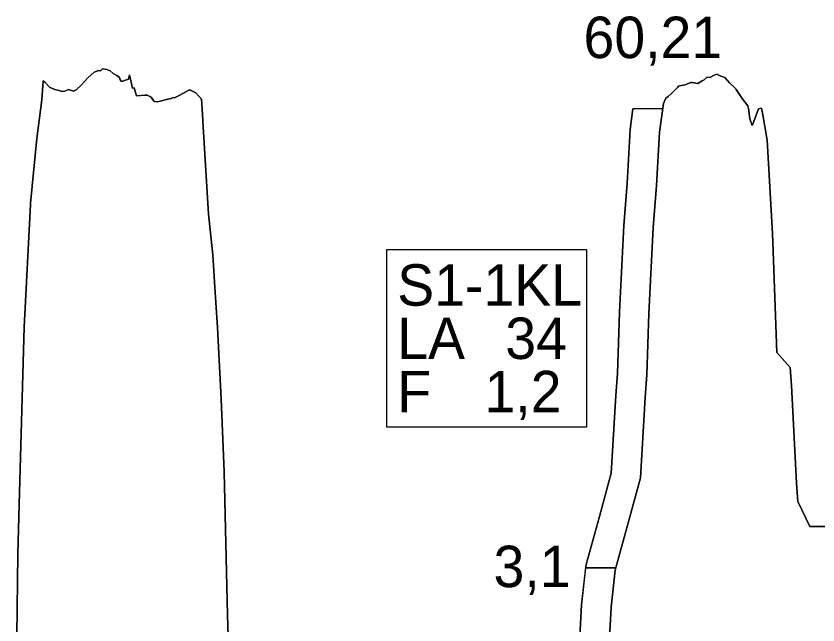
# Model space of a CAD drawing. Extents: x 532503 to 539665, y 6557663 to 6561526.
# Drawn here: x 538508.2 to 538616.6, y 6559760.5 to 6559842.7 of the extents above; entities that cross this region are included whole.
import ezdxf

# ---------------------------------------------------------------- set-up
doc = ezdxf.new("R2010")
doc.units = 0
for name, color, linetype in [('Default', 7, 'Continuous'), ('GEOLPUNKT', 7, 'Continuous'), ('Plokid', 7, 'Continuous'), ('Proovid', 7, 'Continuous'), ('Täide', 7, 'Continuous')]:
    doc.layers.add(name, color=color, linetype=linetype)

msp = doc.modelspace()

# ---------------------------------------------------------------- linework, layer by layer
at = {"layer": 'Default'}
for points in [[(538508.2, 6559751.6), (538508.44, 6559770.09), (538508.63, 6559776.72), (538509.3, 6559800.69), (538510.15, 6559817.29), (538510.16, 6559817.36), (538510.17, 6559817.44), (538511.02, 6559826.19), (538511.71, 6559831.4), (538511.88, 6559833.98), (538512.09, 6559833.81), (538512.74, 6559833.12), (538513.24, 6559832.9), (538513.59, 6559832.78), (538514.04, 6559832.67), (538514.45, 6559832.57), (538514.78, 6559832.6), (538515.31, 6559832.82), (538515.98, 6559832.59), (538516.17, 6559832.67), (538516.32, 6559832.76), (538517.03, 6559833.46), (538517.86, 6559834.33), (538517.89, 6559834.38), (538517.93, 6559834.4), (538518.75, 6559835.15), (538519.4, 6559835.37), (538519.61, 6559835.35), (538519.87, 6559835.59), (538520.47, 6559835.53), (538520.94, 6559835.36), (538521.32, 6559834.96), (538521.81, 6559834.69), (538522.18, 6559834.43), (538522.29, 6559834.12), (538522.48, 6559833.92), (538523.39, 6559834.23), (538523.56, 6559834.81), (538523.94, 6559832.98), (538524.19, 6559833.06), (538524.49, 6559831.95), (538525.62, 6559832.04), (538525.94, 6559832.06), (538526.48, 6559831.77), (538526.89, 6559831.18), (538527.34, 6559831.17), (538528.9, 6559831.55), (538529.15, 6559831.61), (538529.45, 6559831.75), (538529.63, 6559831.71), (538529.91, 6559831.81), (538530.17, 6559831.97), (538530.77, 6559832.29), (538531.54, 6559832.71), (538531.63, 6559832.74), (538531.71, 6559832.78), (538532.49, 6559832.36), (538533.25, 6559831.53), (538533.35, 6559830.27), (538533.48, 6559827.76), (538534.21, 6559815.96), (538534.79, 6559810.48), (538535.07, 6559806.06), (538535.43, 6559800.67), (538535.93, 6559791.01), (538536.32, 6559781.16), (538536.79, 6559761.81), (538537.37, 6559742.81)], [(538588.32, 6559757.05), (538588.64, 6559762.86), (538589.18, 6559767.86), (538590.9, 6559774.06), (538592.62, 6559780.33), (538593.25, 6559791.18), (538593.48, 6559794.24), (538593.76, 6559802.57), (538594.34, 6559814.19), (538594.79, 6559819.84), (538595.19, 6559827.06), (538595.7, 6559830.92), (538596.05, 6559831.66), (538596.33, 6559831.88), (538596.91, 6559832.36), (538597.65, 6559833.15), (538597.77, 6559833.27), (538597.87, 6559833.3), (538598.63, 6559833.44), (538599.41, 6559833.77), (538599.49, 6559833.76), (538599.59, 6559833.75), (538600.35, 6559833.62), (538600.95, 6559834.01), (538601.21, 6559834.12), (538601.54, 6559834.42), (538602.07, 6559834.47), (538602.49, 6559834.73), (538602.93, 6559834.91), (538603.48, 6559834.64), (538603.78, 6559834.53), (538604.02, 6559834.42), (538604.64, 6559833.7), (538605.42, 6559832.99), (538605.5, 6559832.9), (538605.56, 6559832.82), (538606.36, 6559831.61), (538607.1, 6559830.6), (538607.22, 6559830.23), (538607.37, 6559828.86), (538607.69, 6559827.94), (538607.94, 6559828.51), (538608.54, 6559830.22), (538608.97, 6559830.31), (538609.15, 6559829.41), (538609.75, 6559825.95), (538610.46, 6559813.35), (538610.57, 6559809.71), (538611.04, 6559797.29), (538612.86, 6559795.26), (538613.04, 6559792.82), (538613.7, 6559779.6), (538613.87, 6559777.16), (538615.52, 6559773.75), (538617.68, 6559773.77)]]:
    msp.add_lwpolyline(points, dxfattribs=at)
at = {"layer": 'Plokid'}
for points in [[(538508.2, 6559751.6), (538508.44, 6559770.09), (538508.63, 6559776.72), (538509.3, 6559800.69), (538510.15, 6559817.29), (538510.16, 6559817.36), (538510.17, 6559817.44), (538511.02, 6559826.19), (538511.71, 6559831.4), (538511.88, 6559833.98), (538512.09, 6559833.81), (538512.74, 6559833.12), (538513.24, 6559832.9), (538513.59, 6559832.78), (538514.04, 6559832.67), (538514.45, 6559832.57), (538514.78, 6559832.6), (538515.31, 6559832.82), (538515.98, 6559832.59), (538516.17, 6559832.67), (538516.32, 6559832.76), (538517.03, 6559833.46), (538517.86, 6559834.33), (538517.89, 6559834.38), (538517.93, 6559834.4), (538518.75, 6559835.15), (538519.4, 6559835.37), (538519.61, 6559835.35), (538519.87, 6559835.59), (538520.47, 6559835.53), (538520.94, 6559835.36), (538521.32, 6559834.96), (538521.81, 6559834.69), (538522.18, 6559834.43), (538522.29, 6559834.12), (538522.48, 6559833.92), (538523.39, 6559834.23), (538523.56, 6559834.81), (538523.94, 6559832.98), (538524.19, 6559833.06), (538524.49, 6559831.95), (538525.62, 6559832.04), (538525.94, 6559832.06), (538526.48, 6559831.77), (538526.89, 6559831.18), (538527.34, 6559831.17), (538528.9, 6559831.55), (538529.15, 6559831.61), (538529.45, 6559831.75), (538529.63, 6559831.71), (538529.91, 6559831.81), (538530.17, 6559831.97), (538530.77, 6559832.29), (538531.54, 6559832.71), (538531.63, 6559832.74), (538531.71, 6559832.78), (538532.49, 6559832.36), (538533.25, 6559831.53), (538533.35, 6559830.27), (538533.48, 6559827.76), (538534.21, 6559815.96), (538534.79, 6559810.48), (538535.07, 6559806.06), (538535.43, 6559800.67), (538535.93, 6559791.01), (538536.32, 6559781.16), (538536.79, 6559761.81), (538537.37, 6559742.81)], [(538588.32, 6559757.05), (538588.64, 6559762.86), (538589.18, 6559767.86), (538590.9, 6559774.06), (538592.62, 6559780.33), (538593.25, 6559791.18), (538593.48, 6559794.24), (538593.76, 6559802.57), (538594.34, 6559814.19), (538594.79, 6559819.84), (538595.19, 6559827.06), (538595.7, 6559830.92), (538596.05, 6559831.66), (538596.33, 6559831.88), (538596.91, 6559832.36), (538597.65, 6559833.15), (538597.77, 6559833.27), (538597.87, 6559833.3), (538598.63, 6559833.44), (538599.41, 6559833.77), (538599.49, 6559833.76), (538599.59, 6559833.75), (538600.35, 6559833.62), (538600.95, 6559834.01), (538601.21, 6559834.12), (538601.54, 6559834.42), (538602.07, 6559834.47), (538602.49, 6559834.73), (538602.93, 6559834.91), (538603.48, 6559834.64), (538603.78, 6559834.53), (538604.02, 6559834.42), (538604.64, 6559833.7), (538605.42, 6559832.99), (538605.5, 6559832.9), (538605.56, 6559832.82), (538606.36, 6559831.61), (538607.1, 6559830.6), (538607.22, 6559830.23), (538607.37, 6559828.86), (538607.69, 6559827.94), (538607.94, 6559828.51), (538608.54, 6559830.22), (538608.97, 6559830.31), (538609.15, 6559829.41), (538609.75, 6559825.95), (538610.46, 6559813.35), (538610.57, 6559809.71), (538611.04, 6559797.29), (538612.86, 6559795.26), (538613.04, 6559792.82), (538613.7, 6559779.6), (538613.87, 6559777.16), (538615.52, 6559773.75), (538617.68, 6559773.77)]]:
    msp.add_lwpolyline(points, dxfattribs=at)
at = {"layer": 'Proovid'}
for p, q in [((538595.61, 6559830.2), (538591.58, 6559830.2)), ((538595.61, 6559830.2), (538591.58, 6559830.2)), ((538593.76, 6559802.57), (538594.34, 6559814.19)), ((538593.48, 6559794.24), (538593.76, 6559802.57)), ((538593.25, 6559791.18), (538593.48, 6559794.24)), ((538592.62, 6559780.33), (538593.25, 6559791.18)), ((538590.9, 6559774.06), (538592.62, 6559780.33)), ((538589.28, 6559768.2), (538590.9, 6559774.06)), ((538585.2, 6559768.2), (538584.65, 6559763.19)), ((538589.28, 6559768.2), (538585.2, 6559768.2)), ((538585.2, 6559768.2), (538589.28, 6559768.2)), ((538589.28, 6559768.2), (538585.2, 6559768.2)), ((538588.64, 6559762.86), (538589.18, 6559767.86)), ((538589.18, 6559767.86), (538589.28, 6559768.2)), ((538588.32, 6559757.05), (538588.64, 6559762.86))]:
    msp.add_line(p, q, dxfattribs=at)
for points in [[(538566.4, 6559706.2), (538567.23, 6559712.03), (538567.9, 6559714.33), (538568.78, 6559716.88), (538570.49, 6559729.1), (538583.79, 6559744.5), (538584.33, 6559757.24), (538584.65, 6559763.19), (538585.25, 6559768.61), (538587.05, 6559775.12), (538588.65, 6559780.98), (538589.27, 6559791.45), (538589.49, 6559794.46), (538589.77, 6559802.74), (538590.35, 6559814.45), (538590.81, 6559820.11), (538591.21, 6559827.43), (538591.58, 6559830.2)], [(538570.43, 6559706.2), (538571.14, 6559711.18), (538571.71, 6559713.12), (538572, 6559713.97), (538572.37, 6559713.72), (538574.29, 6559727.38), (538587.71, 6559742.92), (538587.72, 6559742.9), (538587.72, 6559742.84), (538588.32, 6559757.05), (538588.64, 6559762.86), (538589.18, 6559767.86), (538590.9, 6559774.06), (538592.62, 6559780.33), (538593.25, 6559791.18), (538593.48, 6559794.24), (538593.76, 6559802.57), (538594.34, 6559814.19), (538594.79, 6559819.84), (538595.19, 6559827.06), (538595.61, 6559830.2)], [(538591.58, 6559830.2), (538591.21, 6559827.43), (538590.81, 6559820.11), (538590.35, 6559814.45), (538589.77, 6559802.74), (538589.49, 6559794.46), (538589.27, 6559791.45), (538588.65, 6559780.98), (538587.05, 6559775.12), (538585.25, 6559768.61), (538585.2, 6559768.2)], [(538594.34, 6559814.19), (538594.79, 6559819.84), (538595.19, 6559827.06), (538595.61, 6559830.2)], [(538584.65, 6559763.19), (538584.33, 6559757.24), (538583.79, 6559744.5), (538570.49, 6559729.1), (538568.78, 6559716.88), (538567.9, 6559714.33), (538567.23, 6559712.03), (538566.4, 6559706.2)]]:
    msp.add_lwpolyline(points, dxfattribs=at)
msp.add_lwpolyline([(538558.33, 6559811.2), (538585.33, 6559811.2), (538585.33, 6559787.2), (538558.33, 6559787.2)], close=True, dxfattribs=at)
at = {"layer": 'Täide'}
for p, q in [((538518.75, 6559835.15), (538517.93, 6559834.4)), ((538519.4, 6559835.37), (538518.75, 6559835.15)), ((538519.61, 6559835.35), (538519.4, 6559835.37)), ((538519.87, 6559835.59), (538519.61, 6559835.35)), ((538521.32, 6559834.96), (538520.94, 6559835.36)), ((538523.56, 6559834.81), (538523.39, 6559834.23)), ((538523.94, 6559832.98), (538523.56, 6559834.81)), ((538603.78, 6559834.53), (538603.48, 6559834.64)), ((538604.02, 6559834.42), (538603.78, 6559834.53)), ((538511.88, 6559833.98), (538511.71, 6559831.4)), ((538517.03, 6559833.46), (538516.32, 6559832.76)), ((538522.29, 6559834.12), (538522.18, 6559834.43)), ((538599.41, 6559833.77), (538598.63, 6559833.44)), ((538599.49, 6559833.76), (538599.41, 6559833.77)), ((538599.59, 6559833.75), (538599.49, 6559833.76)), ((538600.35, 6559833.62), (538599.59, 6559833.75)), ((538600.95, 6559834.01), (538600.35, 6559833.62)), ((538604.64, 6559833.7), (538604.02, 6559834.42)), ((538514.45, 6559832.57), (538514.04, 6559832.67)), ((538514.78, 6559832.6), (538514.45, 6559832.57)), ((538516.17, 6559832.67), (538515.98, 6559832.59)), ((538516.32, 6559832.76), (538516.17, 6559832.67)), ((538524.19, 6559833.06), (538523.94, 6559832.98)), ((538524.49, 6559831.95), (538524.19, 6559833.06)), ((538597.65, 6559833.15), (538596.91, 6559832.36)), ((538598.63, 6559833.44), (538597.87, 6559833.3)), ((538605.56, 6559832.82), (538605.5, 6559832.9)), ((538606.36, 6559831.61), (538605.56, 6559832.82)), ((538525.62, 6559832.04), (538524.49, 6559831.95)), ((538525.94, 6559832.06), (538525.62, 6559832.04)), ((538526.48, 6559831.77), (538525.94, 6559832.06)), ((538526.89, 6559831.18), (538526.48, 6559831.77)), ((538529.45, 6559831.75), (538529.15, 6559831.61)), ((538529.63, 6559831.71), (538529.45, 6559831.75)), ((538530.77, 6559832.29), (538530.17, 6559831.97)), ((538596.91, 6559832.36), (538596.33, 6559831.88)), ((538527.34, 6559831.17), (538526.89, 6559831.18)), ((538595.7, 6559830.92), (538595.19, 6559827.06)), ((538607.37, 6559828.86), (538607.22, 6559830.23)), ((538608.54, 6559830.22), (538607.94, 6559828.51)), ((538609.75, 6559825.95), (538609.15, 6559829.41)), ((538607.69, 6559827.94), (538607.37, 6559828.86)), ((538607.94, 6559828.51), (538607.69, 6559827.94)), ((538534.21, 6559815.96), (538533.48, 6559827.76)), ((538595.19, 6559827.06), (538594.79, 6559819.84)), ((538610.46, 6559813.35), (538609.75, 6559825.95)), ((538594.79, 6559819.84), (538594.34, 6559814.19)), ((538510.15, 6559817.29), (538509.3, 6559800.69)), ((538594.34, 6559814.19), (538593.76, 6559802.57)), ((538610.57, 6559809.71), (538610.46, 6559813.35)), ((538611.04, 6559797.29), (538610.57, 6559809.71)), ((538535.43, 6559800.67), (538535.07, 6559806.06)), ((538509.3, 6559800.69), (538508.63, 6559776.72)), ((538535.93, 6559791.01), (538535.43, 6559800.67)), ((538612.86, 6559795.26), (538611.04, 6559797.29)), ((538536.32, 6559781.16), (538535.93, 6559791.01)), ((538536.79, 6559761.81), (538536.32, 6559781.16)), ((538508.63, 6559776.72), (538508.44, 6559770.09)), ((538590.9, 6559774.06), (538589.18, 6559767.86)), ((538617.68, 6559773.77), (538615.52, 6559773.75)), ((538508.44, 6559770.09), (538508.2, 6559751.6)), ((538589.18, 6559767.86), (538588.64, 6559762.86))]:
    msp.add_line(p, q, dxfattribs=at)
for points in [[(538537.37, 6559742.81), (538536.79, 6559761.81), (538536.32, 6559781.16), (538535.93, 6559791.01), (538535.43, 6559800.67), (538535.07, 6559806.06), (538534.79, 6559810.48), (538534.21, 6559815.96), (538533.48, 6559827.76), (538533.35, 6559830.27), (538533.25, 6559831.53), (538532.49, 6559832.36), (538531.71, 6559832.78), (538531.63, 6559832.74), (538531.54, 6559832.71), (538530.77, 6559832.29), (538530.17, 6559831.97), (538529.91, 6559831.81), (538529.63, 6559831.71), (538529.45, 6559831.75), (538529.15, 6559831.61), (538528.9, 6559831.55), (538527.34, 6559831.17), (538526.89, 6559831.18), (538526.48, 6559831.77), (538525.94, 6559832.06), (538525.62, 6559832.04), (538524.49, 6559831.95), (538524.19, 6559833.06), (538523.94, 6559832.98), (538523.56, 6559834.81), (538523.39, 6559834.23), (538522.48, 6559833.92), (538522.29, 6559834.12), (538522.18, 6559834.43), (538521.81, 6559834.69), (538521.32, 6559834.96), (538520.94, 6559835.36), (538520.47, 6559835.53), (538519.87, 6559835.59), (538519.61, 6559835.35), (538519.4, 6559835.37), (538518.75, 6559835.15), (538517.93, 6559834.4), (538517.89, 6559834.38), (538517.86, 6559834.33), (538517.03, 6559833.46), (538516.32, 6559832.76), (538516.17, 6559832.67), (538515.98, 6559832.59), (538515.31, 6559832.82), (538514.78, 6559832.6), (538514.45, 6559832.57), (538514.04, 6559832.67), (538513.59, 6559832.78), (538513.24, 6559832.9), (538512.74, 6559833.12), (538512.09, 6559833.81), (538511.88, 6559833.98), (538511.71, 6559831.4), (538511.02, 6559826.19), (538510.17, 6559817.44), (538510.16, 6559817.36), (538510.15, 6559817.29), (538509.3, 6559800.69), (538508.63, 6559776.72), (538508.44, 6559770.09), (538508.2, 6559751.6)], [(538537.37, 6559742.81), (538536.79, 6559761.81), (538536.32, 6559781.16), (538535.93, 6559791.01), (538535.43, 6559800.67), (538535.07, 6559806.06), (538534.79, 6559810.48), (538534.21, 6559815.96), (538533.48, 6559827.76), (538533.35, 6559830.27), (538533.25, 6559831.53), (538532.49, 6559832.36), (538531.71, 6559832.78), (538531.63, 6559832.74), (538531.54, 6559832.71), (538530.77, 6559832.29), (538530.17, 6559831.97), (538529.91, 6559831.81), (538529.63, 6559831.71), (538529.45, 6559831.75), (538529.15, 6559831.61), (538528.9, 6559831.55), (538527.34, 6559831.17), (538526.89, 6559831.18), (538526.48, 6559831.77), (538525.94, 6559832.06), (538525.62, 6559832.04), (538524.49, 6559831.95), (538524.19, 6559833.06), (538523.94, 6559832.98), (538523.56, 6559834.81), (538523.39, 6559834.23), (538522.48, 6559833.92), (538522.29, 6559834.12), (538522.18, 6559834.43), (538521.81, 6559834.69), (538521.32, 6559834.96), (538520.94, 6559835.36), (538520.47, 6559835.53), (538519.87, 6559835.59), (538519.61, 6559835.35), (538519.4, 6559835.37), (538518.75, 6559835.15), (538517.93, 6559834.4), (538517.89, 6559834.38), (538517.86, 6559834.33), (538517.03, 6559833.46), (538516.32, 6559832.76), (538516.17, 6559832.67), (538515.98, 6559832.59), (538515.31, 6559832.82), (538514.78, 6559832.6), (538514.45, 6559832.57), (538514.04, 6559832.67), (538513.59, 6559832.78), (538513.24, 6559832.9), (538512.74, 6559833.12), (538512.09, 6559833.81), (538511.88, 6559833.98), (538511.71, 6559831.4), (538511.02, 6559826.19), (538510.17, 6559817.44), (538510.16, 6559817.36), (538510.15, 6559817.29), (538509.3, 6559800.69), (538508.63, 6559776.72), (538508.44, 6559770.09), (538508.2, 6559751.6)], [(538520.94, 6559835.36), (538520.47, 6559835.53), (538519.87, 6559835.59)], [(538522.18, 6559834.43), (538521.81, 6559834.69), (538521.32, 6559834.96)], [(538617.68, 6559773.77), (538615.52, 6559773.75), (538613.87, 6559777.16), (538613.7, 6559779.6), (538613.04, 6559792.82), (538612.86, 6559795.26), (538611.04, 6559797.29), (538610.57, 6559809.71), (538610.46, 6559813.35), (538609.75, 6559825.95), (538609.15, 6559829.41), (538608.97, 6559830.31), (538608.54, 6559830.22), (538607.94, 6559828.51), (538607.69, 6559827.94), (538607.37, 6559828.86), (538607.22, 6559830.23), (538607.1, 6559830.6), (538606.36, 6559831.61), (538605.56, 6559832.82), (538605.5, 6559832.9), (538605.42, 6559832.99), (538604.64, 6559833.7), (538604.02, 6559834.42), (538603.78, 6559834.53), (538603.48, 6559834.64), (538602.93, 6559834.91), (538602.49, 6559834.73), (538602.07, 6559834.47), (538601.54, 6559834.42), (538601.21, 6559834.12), (538600.95, 6559834.01), (538600.35, 6559833.62), (538599.59, 6559833.75), (538599.49, 6559833.76), (538599.41, 6559833.77), (538598.63, 6559833.44), (538597.87, 6559833.3), (538597.77, 6559833.27), (538597.65, 6559833.15), (538596.91, 6559832.36), (538596.33, 6559831.88), (538596.05, 6559831.66), (538595.7, 6559830.92), (538595.19, 6559827.06), (538594.79, 6559819.84), (538594.34, 6559814.19), (538593.76, 6559802.57), (538593.48, 6559794.24), (538593.25, 6559791.18), (538592.62, 6559780.33), (538590.9, 6559774.06), (538589.18, 6559767.86), (538588.64, 6559762.86), (538588.32, 6559757.05)], [(538617.68, 6559773.77), (538615.52, 6559773.75), (538613.87, 6559777.16), (538613.7, 6559779.6), (538613.04, 6559792.82), (538612.86, 6559795.26), (538611.04, 6559797.29), (538610.57, 6559809.71), (538610.46, 6559813.35), (538609.75, 6559825.95), (538609.15, 6559829.41), (538608.97, 6559830.31), (538608.54, 6559830.22), (538607.94, 6559828.51), (538607.69, 6559827.94), (538607.37, 6559828.86), (538607.22, 6559830.23), (538607.1, 6559830.6), (538606.36, 6559831.61), (538605.56, 6559832.82), (538605.5, 6559832.9), (538605.42, 6559832.99), (538604.64, 6559833.7), (538604.02, 6559834.42), (538603.78, 6559834.53), (538603.48, 6559834.64), (538602.93, 6559834.91), (538602.49, 6559834.73), (538602.07, 6559834.47), (538601.54, 6559834.42), (538601.21, 6559834.12), (538600.95, 6559834.01), (538600.35, 6559833.62), (538599.59, 6559833.75), (538599.49, 6559833.76), (538599.41, 6559833.77), (538598.63, 6559833.44), (538597.87, 6559833.3), (538597.77, 6559833.27), (538597.65, 6559833.15), (538596.91, 6559832.36), (538596.33, 6559831.88), (538596.05, 6559831.66), (538595.7, 6559830.92), (538595.19, 6559827.06), (538594.79, 6559819.84), (538594.34, 6559814.19), (538593.76, 6559802.57), (538593.48, 6559794.24), (538593.25, 6559791.18), (538592.62, 6559780.33), (538590.9, 6559774.06), (538589.18, 6559767.86), (538588.64, 6559762.86), (538588.32, 6559757.05)], [(538603.48, 6559834.64), (538602.93, 6559834.91), (538602.49, 6559834.73), (538602.07, 6559834.47), (538601.54, 6559834.42), (538601.21, 6559834.12), (538600.95, 6559834.01)], [(538513.24, 6559832.9), (538512.74, 6559833.12), (538512.09, 6559833.81), (538511.88, 6559833.98)], [(538517.93, 6559834.4), (538517.89, 6559834.38), (538517.86, 6559834.33), (538517.03, 6559833.46)], [(538523.39, 6559834.23), (538522.48, 6559833.92), (538522.29, 6559834.12)], [(538605.5, 6559832.9), (538605.42, 6559832.99), (538604.64, 6559833.7)], [(538514.04, 6559832.67), (538513.59, 6559832.78), (538513.24, 6559832.9)], [(538515.98, 6559832.59), (538515.31, 6559832.82), (538514.78, 6559832.6)], [(538532.49, 6559832.36), (538531.71, 6559832.78), (538531.63, 6559832.74), (538531.54, 6559832.71), (538530.77, 6559832.29)], [(538597.87, 6559833.3), (538597.77, 6559833.27), (538597.65, 6559833.15)], [(538511.71, 6559831.4), (538511.02, 6559826.19), (538510.17, 6559817.44)], [(538529.15, 6559831.61), (538528.9, 6559831.55), (538527.34, 6559831.17)], [(538530.17, 6559831.97), (538529.91, 6559831.81), (538529.63, 6559831.71)], [(538533.48, 6559827.76), (538533.35, 6559830.27), (538533.25, 6559831.53), (538532.49, 6559832.36)], [(538596.33, 6559831.88), (538596.05, 6559831.66), (538595.7, 6559830.92)], [(538607.22, 6559830.23), (538607.1, 6559830.6), (538606.36, 6559831.61)], [(538609.15, 6559829.41), (538608.97, 6559830.31), (538608.54, 6559830.22)], [(538510.17, 6559817.44), (538510.16, 6559817.36), (538510.15, 6559817.29)], [(538535.07, 6559806.06), (538534.79, 6559810.48), (538534.21, 6559815.96)], [(538593.76, 6559802.57), (538593.48, 6559794.24), (538593.25, 6559791.18)], [(538613.7, 6559779.6), (538613.04, 6559792.82), (538612.86, 6559795.26)], [(538593.25, 6559791.18), (538592.62, 6559780.33), (538590.9, 6559774.06)], [(538615.52, 6559773.75), (538613.87, 6559777.16), (538613.7, 6559779.6)], [(538588.64, 6559762.86), (538588.32, 6559757.05), (538587.72, 6559742.84)], [(538537.64, 6559730.44), (538537.37, 6559742.81), (538536.79, 6559761.81)]]:
    msp.add_lwpolyline(points, dxfattribs=at)

# ---------------------------------------------------------------- texts
at = {"layer": 'GEOLPUNKT'}
msp.add_text('60,21', height=5.6, dxfattribs=at).set_placement((538584.91, 6559837.06))
at = {"layer": 'Proovid'}
for s, p in [('S1-1KL', (538559.73, 6559803.6)), ('34', (538574.33, 6559796.4)), ('LA', (538559.73, 6559796.4)), ('F', (538559.73, 6559789.2)), ('1,2', (538571.53, 6559789.2)), ('3,1', (538572.75, 6559765.57))]:
    msp.add_text(s, height=5.6, dxfattribs=at).set_placement(p)

doc.saveas('drawing.dxf')
